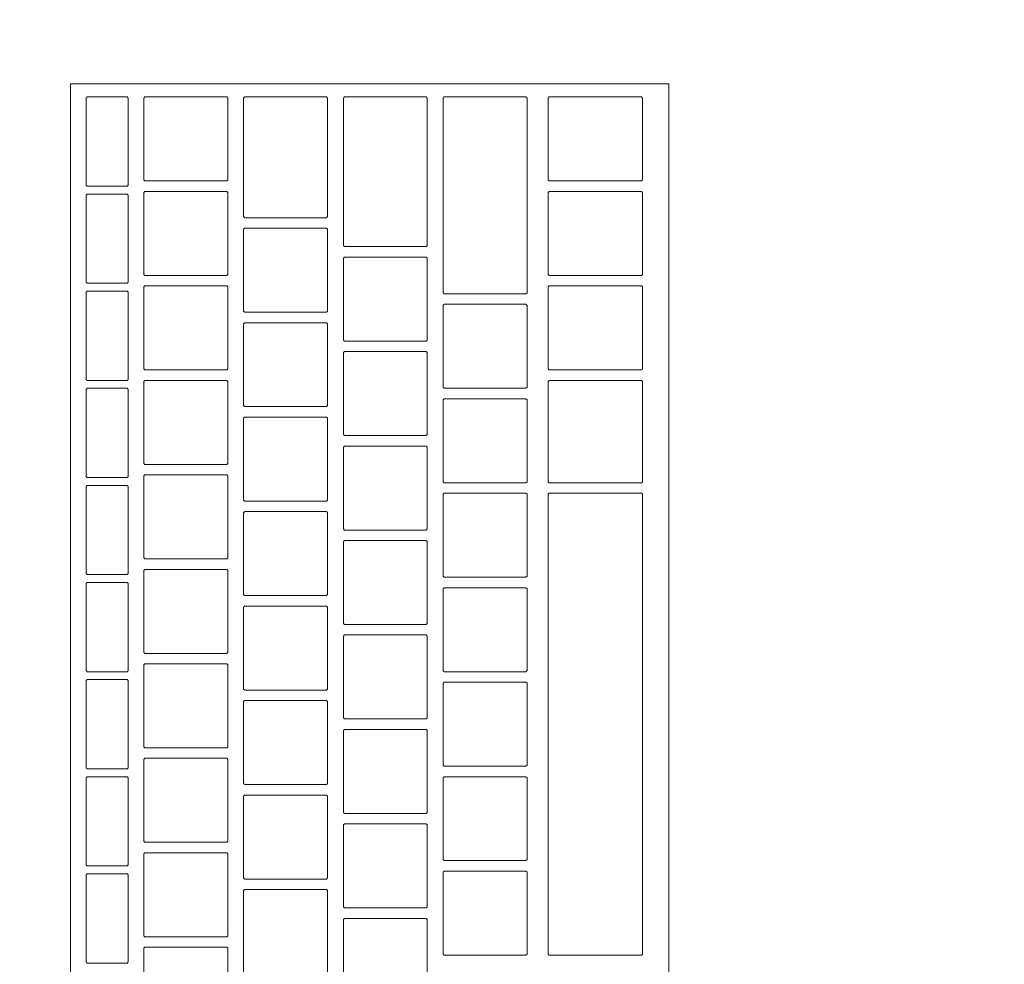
# Model space of a CAD drawing. Header units: metres. Extents: x -4 to 100, y -11 to 17.
# Tile 601 of 656: x 54.98 to 55.168, y 1.705 to 1.885. Entities that reach past the tile are written whole.
import ezdxf

# ---------------------------------------------------------------- set-up
doc = ezdxf.new("R2010")
doc.units = ezdxf.units.M
doc.header["$MEASUREMENT"] = 0
doc.linetypes.add('Wipeout_Contour', pattern=[1, 0, -1])
doc.layers.add('152 - Bemaßung_ Beschriftung.Ausbau', color=7, linetype='Continuous')
doc.layers.add('701 - Einrichtung.Möbel', color=7, linetype='Continuous')
doc.styles.add('ERSTELLTER_STIL_2', font='txt')
doc.dimstyles.new('ERSTELLTER_STIL__5', dxfattribs={"dimtxt": 0.1, "dimasz": 0.0532, "dimexe": 0.18, "dimexo": 0.0625, "dimgap": 0, "dimtad": 1, "dimtih": 1, "dimtoh": 1, "dimzin": 0, "dimdsep": 46, "dimtxsty": 'ERSTELLTER_STIL_2', "dimblk": 'ARROWHEAD_2', "dimblk1": 'ARROWHEAD_2', "dimblk2": 'ARROWHEAD_2', "dimcen": 0.09, "dimse1": 1, "dimse2": 1, "dimclrd": 7, "dimclre": 7, "dimclrt": 7, "dimazin": 0, "dimtfac": 1, "dimtdec": 4, "dimtmove": 0, "dimatfit": 3, "dimfxl": 1, "dimtolj": 1, "dimtzin": 0, "dimarcsym": 0})

# ---------------------------------------------------------------- blocks, each defined once
blk = doc.blocks.new('*D512')
at = {"layer": '152 - Bemaßung_ Beschriftung.Ausbau', "color": 7, "linetype": 'Continuous', "lineweight": 5}
for p, q in [((58.06, -4.6125), (58.06, -4.5075)), ((54.6202, -4.525), (54.57978, -4.595)), ((58.08021, -4.525), (58.03979, -4.595)), ((54.59999, -4.56), (58.06, -4.56)), ((58.06, -4.56), (58.195, -4.56))]:
    blk.add_line(p, q, dxfattribs=at)
at = {"layer": '152 - Bemaßung_ Beschriftung.Ausbau', "color": 7, "lineweight": 5, "char_height": 0.1, "attachment_point": 7, "style": 'ERSTELLTER_STIL_2'}
for s, insert in [('\\A1;{\\pql;\\fArial|b0|i0|c0|p38;13\\fArial|b0|i0|c0|p38;\\A1{\\H.66x;\\S5^  ;}}', (57.83791, -4.54171)), ('\\A1;{\\pql;\\fArial|b0|i0|c0|p38;3,46}', (56.09604, -4.54))]:
    blk.add_mtext(s, dxfattribs=dict(at, insert=insert))
blk = doc.blocks.new('ARROWHEAD_2')
at = {"color": 0, "linetype": 'Continuous', "lineweight": 0}
for p, q in [((-0.3781, -0.655), (0.3781, 0.655)), ((0, 0), (-1, 0))]:
    blk.add_line(p, q, dxfattribs=at)

msp = doc.modelspace()

# ---------------------------------------------------------------- wipeouts: each hides what was drawn before it
at = {"color": 254, "linetype": 'Wipeout_Contour', "lineweight": 0, "ltscale": 334.164431}
msp.add_wipeout([(54.59999, 3.00998), (54.59999, 1.00998), (55.39999, 1.00998), (55.39999, 2.20998), (56.79999, 2.20998), (56.79999, 3.00998)], dxfattribs=at).dxf.layer = '701 - Einrichtung.Möbel'

# ---------------------------------------------------------------- next in the draw order: wipeouts: each hides what was drawn before it
at = {"color": 254, "linetype": 'Wipeout_Contour', "lineweight": 0, "ltscale": 220.307327}
msp.add_wipeout([(55.1039, 1.87312), (54.9899, 1.87312), (54.9899, 1.61112), (55.1039, 1.61112)], dxfattribs=at).dxf.layer = '701 - Einrichtung.Möbel'

# ---------------------------------------------------------------- next in the draw order: linework, layer by layer
at = {"layer": '701 - Einrichtung.Möbel', "color": 7, "linetype": 'Continuous', "lineweight": 5, "flags": 128}
msp.add_lwpolyline([(55.1039, 1.87312), (55.1039, 1.61112), (54.9899, 1.61112), (54.9899, 1.87312)], close=True, dxfattribs=at)

# ---------------------------------------------------------------- next in the draw order: wipeouts: each hides what was drawn before it
at = {"color": 254, "linetype": 'Wipeout_Contour', "lineweight": 0, "ltscale": 494.778147}
msp.add_wipeout([(55.0009, 1.86212), (55.0009, 1.87042), (55.0007, 1.87062), (54.9931, 1.87062), (54.9929, 1.87042), (54.9929, 1.85382), (54.9931, 1.85362), (55.0007, 1.85362), (55.0009, 1.85382)], dxfattribs=at).dxf.layer = '701 - Einrichtung.Möbel'
at = {"color": 254, "linetype": 'Wipeout_Contour', "lineweight": 0, "ltscale": 494.917162}
msp.add_wipeout([(55.0199, 1.86262), (55.0199, 1.87042), (55.0197, 1.87062), (55.0041, 1.87062), (55.0039, 1.87042), (55.0039, 1.85482), (55.0041, 1.85462), (55.0197, 1.85462), (55.0199, 1.85482)], dxfattribs=at).dxf.layer = '701 - Einrichtung.Möbel'
at = {"color": 254, "linetype": 'Wipeout_Contour', "lineweight": 0, "ltscale": 495.087287}
msp.add_wipeout([(55.0389, 1.85912), (55.0389, 1.87042), (55.0387, 1.87062), (55.0231, 1.87062), (55.0229, 1.87042), (55.0229, 1.84782), (55.0231, 1.84762), (55.0387, 1.84762), (55.0389, 1.84782)], dxfattribs=at).dxf.layer = '701 - Einrichtung.Möbel'
at = {"color": 254, "linetype": 'Wipeout_Contour', "lineweight": 0, "ltscale": 495.257534}
msp.add_wipeout([(55.0579, 1.85637), (55.0579, 1.87042), (55.0577, 1.87062), (55.0421, 1.87062), (55.0419, 1.87042), (55.0419, 1.84232), (55.0421, 1.84212), (55.0577, 1.84212), (55.0579, 1.84232)], dxfattribs=at).dxf.layer = '701 - Einrichtung.Möbel'
at = {"color": 254, "linetype": 'Wipeout_Contour', "lineweight": 0, "ltscale": 495.427336}
msp.add_wipeout([(55.0769, 1.85187), (55.0769, 1.87042), (55.0767, 1.87062), (55.0611, 1.87062), (55.0609, 1.87042), (55.0609, 1.83332), (55.0611, 1.83312), (55.0767, 1.83312), (55.0769, 1.83332)], dxfattribs=at).dxf.layer = '701 - Einrichtung.Möbel'
at = {"color": 254, "linetype": 'Wipeout_Contour', "lineweight": 0, "ltscale": 495.619732}
msp.add_wipeout([(55.0989, 1.86262), (55.0989, 1.87042), (55.0987, 1.87062), (55.0811, 1.87062), (55.0809, 1.87042), (55.0809, 1.85482), (55.0811, 1.85462), (55.0987, 1.85462), (55.0989, 1.85482)], dxfattribs=at).dxf.layer = '701 - Einrichtung.Möbel'
at = {"color": 254, "linetype": 'Wipeout_Contour', "lineweight": 0, "ltscale": 494.772536}
msp.add_wipeout([(55.0009, 1.84362), (55.0009, 1.85192), (55.0007, 1.85212), (54.9931, 1.85212), (54.9929, 1.85192), (54.9929, 1.83532), (54.9931, 1.83512), (55.0007, 1.83512), (55.0009, 1.83532)], dxfattribs=at).dxf.layer = '701 - Einrichtung.Möbel'
at = {"color": 254, "linetype": 'Wipeout_Contour', "lineweight": 0, "ltscale": 494.911701}
msp.add_wipeout([(55.0199, 1.84462), (55.0199, 1.85242), (55.0197, 1.85262), (55.0041, 1.85262), (55.0039, 1.85242), (55.0039, 1.83682), (55.0041, 1.83662), (55.0197, 1.83662), (55.0199, 1.83682)], dxfattribs=at).dxf.layer = '701 - Einrichtung.Möbel'
at = {"color": 254, "linetype": 'Wipeout_Contour', "lineweight": 0, "ltscale": 495.614279}
msp.add_wipeout([(55.0989, 1.84462), (55.0989, 1.85242), (55.0987, 1.85262), (55.0811, 1.85262), (55.0809, 1.85242), (55.0809, 1.83682), (55.0811, 1.83662), (55.0987, 1.83662), (55.0989, 1.83682)], dxfattribs=at).dxf.layer = '701 - Einrichtung.Möbel'
at = {"color": 254, "linetype": 'Wipeout_Contour', "lineweight": 0, "ltscale": 495.08049}
msp.add_wipeout([(55.0389, 1.83762), (55.0389, 1.84542), (55.0387, 1.84562), (55.0231, 1.84562), (55.0229, 1.84542), (55.0229, 1.82982), (55.0231, 1.82962), (55.0387, 1.82962), (55.0389, 1.82982)], dxfattribs=at).dxf.layer = '701 - Einrichtung.Möbel'
at = {"color": 254, "linetype": 'Wipeout_Contour', "lineweight": 0, "ltscale": 495.249738}
msp.add_wipeout([(55.0579, 1.83212), (55.0579, 1.83992), (55.0577, 1.84012), (55.0421, 1.84012), (55.0419, 1.83992), (55.0419, 1.82432), (55.0421, 1.82412), (55.0577, 1.82412), (55.0579, 1.82432)], dxfattribs=at).dxf.layer = '701 - Einrichtung.Möbel'
at = {"color": 254, "linetype": 'Wipeout_Contour', "lineweight": 0, "ltscale": 494.76698}
msp.add_wipeout([(55.0009, 1.82512), (55.0009, 1.83342), (55.0007, 1.83362), (54.9931, 1.83362), (54.9929, 1.83342), (54.9929, 1.81682), (54.9931, 1.81662), (55.0007, 1.81662), (55.0009, 1.81682)], dxfattribs=at).dxf.layer = '701 - Einrichtung.Möbel'
at = {"color": 254, "linetype": 'Wipeout_Contour', "lineweight": 0, "ltscale": 494.906294}
msp.add_wipeout([(55.0199, 1.82662), (55.0199, 1.83442), (55.0197, 1.83462), (55.0041, 1.83462), (55.0039, 1.83442), (55.0039, 1.81882), (55.0041, 1.81862), (55.0197, 1.81862), (55.0199, 1.81882)], dxfattribs=at).dxf.layer = '701 - Einrichtung.Möbel'
at = {"color": 254, "linetype": 'Wipeout_Contour', "lineweight": 0, "ltscale": 495.608879}
msp.add_wipeout([(55.0989, 1.82662), (55.0989, 1.83442), (55.0987, 1.83462), (55.0811, 1.83462), (55.0809, 1.83442), (55.0809, 1.81882), (55.0811, 1.81862), (55.0987, 1.81862), (55.0989, 1.81882)], dxfattribs=at).dxf.layer = '701 - Einrichtung.Möbel'
at = {"color": 254, "linetype": 'Wipeout_Contour', "lineweight": 0, "ltscale": 495.417948}
msp.add_wipeout([(55.0769, 1.82312), (55.0769, 1.83092), (55.0767, 1.83112), (55.0611, 1.83112), (55.0609, 1.83092), (55.0609, 1.81532), (55.0611, 1.81512), (55.0767, 1.81512), (55.0769, 1.81532)], dxfattribs=at).dxf.layer = '701 - Einrichtung.Möbel'
at = {"color": 254, "linetype": 'Wipeout_Contour', "lineweight": 0, "ltscale": 495.075105}
msp.add_wipeout([(55.0389, 1.81962), (55.0389, 1.82742), (55.0387, 1.82762), (55.0231, 1.82762), (55.0229, 1.82742), (55.0229, 1.81182), (55.0231, 1.81162), (55.0387, 1.81162), (55.0389, 1.81182)], dxfattribs=at).dxf.layer = '701 - Einrichtung.Möbel'
at = {"color": 254, "linetype": 'Wipeout_Contour', "lineweight": 0, "ltscale": 495.244371}
msp.add_wipeout([(55.0579, 1.81412), (55.0579, 1.82192), (55.0577, 1.82212), (55.0421, 1.82212), (55.0419, 1.82192), (55.0419, 1.80632), (55.0421, 1.80612), (55.0577, 1.80612), (55.0579, 1.80632)], dxfattribs=at).dxf.layer = '701 - Einrichtung.Möbel'
at = {"color": 254, "linetype": 'Wipeout_Contour', "lineweight": 0, "ltscale": 494.900939}
msp.add_wipeout([(55.0199, 1.80862), (55.0199, 1.81642), (55.0197, 1.81662), (55.0041, 1.81662), (55.0039, 1.81642), (55.0039, 1.80082), (55.0041, 1.80062), (55.0197, 1.80062), (55.0199, 1.80082)], dxfattribs=at).dxf.layer = '701 - Einrichtung.Möbel'
at = {"color": 254, "linetype": 'Wipeout_Contour', "lineweight": 0, "ltscale": 495.603174}
msp.add_wipeout([(55.0989, 1.80687), (55.0989, 1.81642), (55.0987, 1.81662), (55.0811, 1.81662), (55.0809, 1.81642), (55.0809, 1.79732), (55.0811, 1.79712), (55.0987, 1.79712), (55.0989, 1.79732)], dxfattribs=at).dxf.layer = '701 - Einrichtung.Möbel'
at = {"color": 254, "linetype": 'Wipeout_Contour', "lineweight": 0, "ltscale": 494.761481}
msp.add_wipeout([(55.0009, 1.80662), (55.0009, 1.81492), (55.0007, 1.81512), (54.9931, 1.81512), (54.9929, 1.81492), (54.9929, 1.79832), (54.9931, 1.79812), (55.0007, 1.79812), (55.0009, 1.79832)], dxfattribs=at).dxf.layer = '701 - Einrichtung.Möbel'
at = {"color": 254, "linetype": 'Wipeout_Contour', "lineweight": 0, "ltscale": 495.412609}
msp.add_wipeout([(55.0769, 1.80512), (55.0769, 1.81292), (55.0767, 1.81312), (55.0611, 1.81312), (55.0609, 1.81292), (55.0609, 1.79732), (55.0611, 1.79712), (55.0767, 1.79712), (55.0769, 1.79732)], dxfattribs=at).dxf.layer = '701 - Einrichtung.Möbel'
at = {"color": 254, "linetype": 'Wipeout_Contour', "lineweight": 0, "ltscale": 495.069773}
msp.add_wipeout([(55.0389, 1.80162), (55.0389, 1.80942), (55.0387, 1.80962), (55.0231, 1.80962), (55.0229, 1.80942), (55.0229, 1.79382), (55.0231, 1.79362), (55.0387, 1.79362), (55.0389, 1.79382)], dxfattribs=at).dxf.layer = '701 - Einrichtung.Möbel'
at = {"color": 254, "linetype": 'Wipeout_Contour', "lineweight": 0, "ltscale": 495.239057}
msp.add_wipeout([(55.0579, 1.79612), (55.0579, 1.80392), (55.0577, 1.80412), (55.0421, 1.80412), (55.0419, 1.80392), (55.0419, 1.78832), (55.0421, 1.78812), (55.0577, 1.78812), (55.0579, 1.78832)], dxfattribs=at).dxf.layer = '701 - Einrichtung.Möbel'
at = {"color": 254, "linetype": 'Wipeout_Contour', "lineweight": 0, "ltscale": 494.895637}
msp.add_wipeout([(55.0199, 1.79062), (55.0199, 1.79842), (55.0197, 1.79862), (55.0041, 1.79862), (55.0039, 1.79842), (55.0039, 1.78282), (55.0041, 1.78262), (55.0197, 1.78262), (55.0199, 1.78282)], dxfattribs=at).dxf.layer = '701 - Einrichtung.Möbel'
at = {"color": 254, "linetype": 'Wipeout_Contour', "lineweight": 0, "ltscale": 494.756037}
msp.add_wipeout([(55.0009, 1.78812), (55.0009, 1.79642), (55.0007, 1.79662), (54.9931, 1.79662), (54.9929, 1.79642), (54.9929, 1.77982), (54.9931, 1.77962), (55.0007, 1.77962), (55.0009, 1.77982)], dxfattribs=at).dxf.layer = '701 - Einrichtung.Möbel'
at = {"color": 254, "linetype": 'Wipeout_Contour', "lineweight": 0, "ltscale": 495.407323}
msp.add_wipeout([(55.0769, 1.78712), (55.0769, 1.79492), (55.0767, 1.79512), (55.0611, 1.79512), (55.0609, 1.79492), (55.0609, 1.77932), (55.0611, 1.77912), (55.0767, 1.77912), (55.0769, 1.77932)], dxfattribs=at).dxf.layer = '701 - Einrichtung.Möbel'
at = {"color": 254, "linetype": 'Wipeout_Contour', "lineweight": 0, "ltscale": 495.588899}
msp.add_wipeout([(55.0989, 1.75112), (55.0989, 1.79492), (55.0987, 1.79512), (55.0811, 1.79512), (55.0809, 1.79492), (55.0809, 1.70732), (55.0811, 1.70712), (55.0987, 1.70712), (55.0989, 1.70732)], dxfattribs=at).dxf.layer = '701 - Einrichtung.Möbel'
at = {"color": 254, "linetype": 'Wipeout_Contour', "lineweight": 0, "ltscale": 495.064494}
msp.add_wipeout([(55.0389, 1.78362), (55.0389, 1.79142), (55.0387, 1.79162), (55.0231, 1.79162), (55.0229, 1.79142), (55.0229, 1.77582), (55.0231, 1.77562), (55.0387, 1.77562), (55.0389, 1.77582)], dxfattribs=at).dxf.layer = '701 - Einrichtung.Möbel'
at = {"color": 254, "linetype": 'Wipeout_Contour', "lineweight": 0, "ltscale": 495.233796}
msp.add_wipeout([(55.0579, 1.77812), (55.0579, 1.78592), (55.0577, 1.78612), (55.0421, 1.78612), (55.0419, 1.78592), (55.0419, 1.77032), (55.0421, 1.77012), (55.0577, 1.77012), (55.0579, 1.77032)], dxfattribs=at).dxf.layer = '701 - Einrichtung.Möbel'
at = {"color": 254, "linetype": 'Wipeout_Contour', "lineweight": 0, "ltscale": 494.890389}
msp.add_wipeout([(55.0199, 1.77262), (55.0199, 1.78042), (55.0197, 1.78062), (55.0041, 1.78062), (55.0039, 1.78042), (55.0039, 1.76482), (55.0041, 1.76462), (55.0197, 1.76462), (55.0199, 1.76482)], dxfattribs=at).dxf.layer = '701 - Einrichtung.Möbel'
at = {"color": 254, "linetype": 'Wipeout_Contour', "lineweight": 0, "ltscale": 494.750649}
msp.add_wipeout([(55.0009, 1.76962), (55.0009, 1.77792), (55.0007, 1.77812), (54.9931, 1.77812), (54.9929, 1.77792), (54.9929, 1.76132), (54.9931, 1.76112), (55.0007, 1.76112), (55.0009, 1.76132)], dxfattribs=at).dxf.layer = '701 - Einrichtung.Möbel'
at = {"color": 254, "linetype": 'Wipeout_Contour', "lineweight": 0, "ltscale": 495.40209}
msp.add_wipeout([(55.0769, 1.76912), (55.0769, 1.77692), (55.0767, 1.77712), (55.0611, 1.77712), (55.0609, 1.77692), (55.0609, 1.76132), (55.0611, 1.76112), (55.0767, 1.76112), (55.0769, 1.76132)], dxfattribs=at).dxf.layer = '701 - Einrichtung.Möbel'
at = {"color": 254, "linetype": 'Wipeout_Contour', "lineweight": 0, "ltscale": 495.059267}
msp.add_wipeout([(55.0389, 1.76562), (55.0389, 1.77342), (55.0387, 1.77362), (55.0231, 1.77362), (55.0229, 1.77342), (55.0229, 1.75782), (55.0231, 1.75762), (55.0387, 1.75762), (55.0389, 1.75782)], dxfattribs=at).dxf.layer = '701 - Einrichtung.Möbel'
at = {"color": 254, "linetype": 'Wipeout_Contour', "lineweight": 0, "ltscale": 495.228587}
msp.add_wipeout([(55.0579, 1.76012), (55.0579, 1.76792), (55.0577, 1.76812), (55.0421, 1.76812), (55.0419, 1.76792), (55.0419, 1.75232), (55.0421, 1.75212), (55.0577, 1.75212), (55.0579, 1.75232)], dxfattribs=at).dxf.layer = '701 - Einrichtung.Möbel'
at = {"color": 254, "linetype": 'Wipeout_Contour', "lineweight": 0, "ltscale": 494.885193}
msp.add_wipeout([(55.0199, 1.75462), (55.0199, 1.76242), (55.0197, 1.76262), (55.0041, 1.76262), (55.0039, 1.76242), (55.0039, 1.74682), (55.0041, 1.74662), (55.0197, 1.74662), (55.0199, 1.74682)], dxfattribs=at).dxf.layer = '701 - Einrichtung.Möbel'
at = {"color": 254, "linetype": 'Wipeout_Contour', "lineweight": 0, "ltscale": 494.745317}
msp.add_wipeout([(55.0009, 1.75112), (55.0009, 1.75942), (55.0007, 1.75962), (54.9931, 1.75962), (54.9929, 1.75942), (54.9929, 1.74282), (54.9931, 1.74262), (55.0007, 1.74262), (55.0009, 1.74282)], dxfattribs=at).dxf.layer = '701 - Einrichtung.Möbel'
at = {"color": 254, "linetype": 'Wipeout_Contour', "lineweight": 0, "ltscale": 495.39691}
msp.add_wipeout([(55.0769, 1.75112), (55.0769, 1.75892), (55.0767, 1.75912), (55.0611, 1.75912), (55.0609, 1.75892), (55.0609, 1.74332), (55.0611, 1.74312), (55.0767, 1.74312), (55.0769, 1.74332)], dxfattribs=at).dxf.layer = '701 - Einrichtung.Möbel'
at = {"color": 254, "linetype": 'Wipeout_Contour', "lineweight": 0, "ltscale": 495.054094}
msp.add_wipeout([(55.0389, 1.74762), (55.0389, 1.75542), (55.0387, 1.75562), (55.0231, 1.75562), (55.0229, 1.75542), (55.0229, 1.73982), (55.0231, 1.73962), (55.0387, 1.73962), (55.0389, 1.73982)], dxfattribs=at).dxf.layer = '701 - Einrichtung.Möbel'
at = {"color": 254, "linetype": 'Wipeout_Contour', "lineweight": 0, "ltscale": 495.223432}
msp.add_wipeout([(55.0579, 1.74212), (55.0579, 1.74992), (55.0577, 1.75012), (55.0421, 1.75012), (55.0419, 1.74992), (55.0419, 1.73432), (55.0421, 1.73412), (55.0577, 1.73412), (55.0579, 1.73432)], dxfattribs=at).dxf.layer = '701 - Einrichtung.Möbel'
at = {"color": 254, "linetype": 'Wipeout_Contour', "lineweight": 0, "ltscale": 494.88005}
msp.add_wipeout([(55.0199, 1.73662), (55.0199, 1.74442), (55.0197, 1.74462), (55.0041, 1.74462), (55.0039, 1.74442), (55.0039, 1.72882), (55.0041, 1.72862), (55.0197, 1.72862), (55.0199, 1.72882)], dxfattribs=at).dxf.layer = '701 - Einrichtung.Möbel'
at = {"color": 254, "linetype": 'Wipeout_Contour', "lineweight": 0, "ltscale": 494.740042}
msp.add_wipeout([(55.0009, 1.73262), (55.0009, 1.74092), (55.0007, 1.74112), (54.9931, 1.74112), (54.9929, 1.74092), (54.9929, 1.72432), (54.9931, 1.72412), (55.0007, 1.72412), (55.0009, 1.72432)], dxfattribs=at).dxf.layer = '701 - Einrichtung.Möbel'
at = {"color": 254, "linetype": 'Wipeout_Contour', "lineweight": 0, "ltscale": 495.391783}
msp.add_wipeout([(55.0769, 1.73312), (55.0769, 1.74092), (55.0767, 1.74112), (55.0611, 1.74112), (55.0609, 1.74092), (55.0609, 1.72532), (55.0611, 1.72512), (55.0767, 1.72512), (55.0769, 1.72532)], dxfattribs=at).dxf.layer = '701 - Einrichtung.Möbel'
at = {"color": 254, "linetype": 'Wipeout_Contour', "lineweight": 0, "ltscale": 495.048974}
msp.add_wipeout([(55.0389, 1.72962), (55.0389, 1.73742), (55.0387, 1.73762), (55.0231, 1.73762), (55.0229, 1.73742), (55.0229, 1.72182), (55.0231, 1.72162), (55.0387, 1.72162), (55.0389, 1.72182)], dxfattribs=at).dxf.layer = '701 - Einrichtung.Möbel'
at = {"color": 254, "linetype": 'Wipeout_Contour', "lineweight": 0, "ltscale": 495.21833}
msp.add_wipeout([(55.0579, 1.72412), (55.0579, 1.73192), (55.0577, 1.73212), (55.0421, 1.73212), (55.0419, 1.73192), (55.0419, 1.71632), (55.0421, 1.71612), (55.0577, 1.71612), (55.0579, 1.71632)], dxfattribs=at).dxf.layer = '701 - Einrichtung.Möbel'
at = {"color": 254, "linetype": 'Wipeout_Contour', "lineweight": 0, "ltscale": 494.874961}
msp.add_wipeout([(55.0199, 1.71862), (55.0199, 1.72642), (55.0197, 1.72662), (55.0041, 1.72662), (55.0039, 1.72642), (55.0039, 1.71082), (55.0041, 1.71062), (55.0197, 1.71062), (55.0199, 1.71082)], dxfattribs=at).dxf.layer = '701 - Einrichtung.Möbel'
at = {"color": 254, "linetype": 'Wipeout_Contour', "lineweight": 0, "ltscale": 494.734822}
msp.add_wipeout([(55.0009, 1.71412), (55.0009, 1.72242), (55.0007, 1.72262), (54.9931, 1.72262), (54.9929, 1.72242), (54.9929, 1.70582), (54.9931, 1.70562), (55.0007, 1.70562), (55.0009, 1.70582)], dxfattribs=at).dxf.layer = '701 - Einrichtung.Möbel'
at = {"color": 254, "linetype": 'Wipeout_Contour', "lineweight": 0, "ltscale": 495.386709}
msp.add_wipeout([(55.0769, 1.71512), (55.0769, 1.72292), (55.0767, 1.72312), (55.0611, 1.72312), (55.0609, 1.72292), (55.0609, 1.70732), (55.0611, 1.70712), (55.0767, 1.70712), (55.0769, 1.70732)], dxfattribs=at).dxf.layer = '701 - Einrichtung.Möbel'
at = {"color": 254, "linetype": 'Wipeout_Contour', "lineweight": 0, "ltscale": 495.043906}
msp.add_wipeout([(55.0389, 1.71162), (55.0389, 1.71942), (55.0387, 1.71962), (55.0231, 1.71962), (55.0229, 1.71942), (55.0229, 1.70382), (55.0231, 1.70362), (55.0387, 1.70362), (55.0389, 1.70382)], dxfattribs=at).dxf.layer = '701 - Einrichtung.Möbel'
at = {"color": 254, "linetype": 'Wipeout_Contour', "lineweight": 0, "ltscale": 495.21328}
msp.add_wipeout([(55.0579, 1.70612), (55.0579, 1.71392), (55.0577, 1.71412), (55.0421, 1.71412), (55.0419, 1.71392), (55.0419, 1.69832), (55.0421, 1.69812), (55.0577, 1.69812), (55.0579, 1.69832)], dxfattribs=at).dxf.layer = '701 - Einrichtung.Möbel'
at = {"color": 254, "linetype": 'Wipeout_Contour', "lineweight": 0, "ltscale": 494.869924}
msp.add_wipeout([(55.0199, 1.70062), (55.0199, 1.70842), (55.0197, 1.70862), (55.0041, 1.70862), (55.0039, 1.70842), (55.0039, 1.69282), (55.0041, 1.69262), (55.0197, 1.69262), (55.0199, 1.69282)], dxfattribs=at).dxf.layer = '701 - Einrichtung.Möbel'

# ---------------------------------------------------------------- next in the draw order: linework, layer by layer
at = {"layer": '701 - Einrichtung.Möbel', "color": 7, "linetype": 'Continuous', "lineweight": 5, "flags": 128}
for points in [[(55.0009, 1.86212), (55.0009, 1.85382), (55.0007, 1.85362), (54.9931, 1.85362), (54.9929, 1.85382), (54.9929, 1.87042), (54.9931, 1.87062), (55.0007, 1.87062), (55.0009, 1.87042)], [(55.0199, 1.86262), (55.0199, 1.85482), (55.0197, 1.85462), (55.0041, 1.85462), (55.0039, 1.85482), (55.0039, 1.87042), (55.0041, 1.87062), (55.0197, 1.87062), (55.0199, 1.87042)], [(55.0389, 1.85912), (55.0389, 1.84782), (55.0387, 1.84762), (55.0231, 1.84762), (55.0229, 1.84782), (55.0229, 1.87042), (55.0231, 1.87062), (55.0387, 1.87062), (55.0389, 1.87042)], [(55.0579, 1.85637), (55.0579, 1.84232), (55.0577, 1.84212), (55.0421, 1.84212), (55.0419, 1.84232), (55.0419, 1.87042), (55.0421, 1.87062), (55.0577, 1.87062), (55.0579, 1.87042)], [(55.0769, 1.85187), (55.0769, 1.83332), (55.0767, 1.83312), (55.0611, 1.83312), (55.0609, 1.83332), (55.0609, 1.87042), (55.0611, 1.87062), (55.0767, 1.87062), (55.0769, 1.87042)], [(55.0989, 1.86262), (55.0989, 1.85482), (55.0987, 1.85462), (55.0811, 1.85462), (55.0809, 1.85482), (55.0809, 1.87042), (55.0811, 1.87062), (55.0987, 1.87062), (55.0989, 1.87042)], [(55.0009, 1.84362), (55.0009, 1.83532), (55.0007, 1.83512), (54.9931, 1.83512), (54.9929, 1.83532), (54.9929, 1.85192), (54.9931, 1.85212), (55.0007, 1.85212), (55.0009, 1.85192)], [(55.0199, 1.84462), (55.0199, 1.83682), (55.0197, 1.83662), (55.0041, 1.83662), (55.0039, 1.83682), (55.0039, 1.85242), (55.0041, 1.85262), (55.0197, 1.85262), (55.0199, 1.85242)], [(55.0989, 1.84462), (55.0989, 1.83682), (55.0987, 1.83662), (55.0811, 1.83662), (55.0809, 1.83682), (55.0809, 1.85242), (55.0811, 1.85262), (55.0987, 1.85262), (55.0989, 1.85242)], [(55.0389, 1.83762), (55.0389, 1.82982), (55.0387, 1.82962), (55.0231, 1.82962), (55.0229, 1.82982), (55.0229, 1.84542), (55.0231, 1.84562), (55.0387, 1.84562), (55.0389, 1.84542)], [(55.0579, 1.83212), (55.0579, 1.82432), (55.0577, 1.82412), (55.0421, 1.82412), (55.0419, 1.82432), (55.0419, 1.83992), (55.0421, 1.84012), (55.0577, 1.84012), (55.0579, 1.83992)], [(55.0009, 1.82512), (55.0009, 1.81682), (55.0007, 1.81662), (54.9931, 1.81662), (54.9929, 1.81682), (54.9929, 1.83342), (54.9931, 1.83362), (55.0007, 1.83362), (55.0009, 1.83342)], [(55.0199, 1.82662), (55.0199, 1.81882), (55.0197, 1.81862), (55.0041, 1.81862), (55.0039, 1.81882), (55.0039, 1.83442), (55.0041, 1.83462), (55.0197, 1.83462), (55.0199, 1.83442)], [(55.0989, 1.82662), (55.0989, 1.81882), (55.0987, 1.81862), (55.0811, 1.81862), (55.0809, 1.81882), (55.0809, 1.83442), (55.0811, 1.83462), (55.0987, 1.83462), (55.0989, 1.83442)], [(55.0769, 1.82312), (55.0769, 1.81532), (55.0767, 1.81512), (55.0611, 1.81512), (55.0609, 1.81532), (55.0609, 1.83092), (55.0611, 1.83112), (55.0767, 1.83112), (55.0769, 1.83092)], [(55.0389, 1.81962), (55.0389, 1.81182), (55.0387, 1.81162), (55.0231, 1.81162), (55.0229, 1.81182), (55.0229, 1.82742), (55.0231, 1.82762), (55.0387, 1.82762), (55.0389, 1.82742)], [(55.0579, 1.81412), (55.0579, 1.80632), (55.0577, 1.80612), (55.0421, 1.80612), (55.0419, 1.80632), (55.0419, 1.82192), (55.0421, 1.82212), (55.0577, 1.82212), (55.0579, 1.82192)], [(55.0199, 1.80862), (55.0199, 1.80082), (55.0197, 1.80062), (55.0041, 1.80062), (55.0039, 1.80082), (55.0039, 1.81642), (55.0041, 1.81662), (55.0197, 1.81662), (55.0199, 1.81642)], [(55.0989, 1.80687), (55.0989, 1.79732), (55.0987, 1.79712), (55.0811, 1.79712), (55.0809, 1.79732), (55.0809, 1.81642), (55.0811, 1.81662), (55.0987, 1.81662), (55.0989, 1.81642)], [(55.0009, 1.80662), (55.0009, 1.79832), (55.0007, 1.79812), (54.9931, 1.79812), (54.9929, 1.79832), (54.9929, 1.81492), (54.9931, 1.81512), (55.0007, 1.81512), (55.0009, 1.81492)], [(55.0769, 1.80512), (55.0769, 1.79732), (55.0767, 1.79712), (55.0611, 1.79712), (55.0609, 1.79732), (55.0609, 1.81292), (55.0611, 1.81312), (55.0767, 1.81312), (55.0769, 1.81292)], [(55.0389, 1.80162), (55.0389, 1.79382), (55.0387, 1.79362), (55.0231, 1.79362), (55.0229, 1.79382), (55.0229, 1.80942), (55.0231, 1.80962), (55.0387, 1.80962), (55.0389, 1.80942)], [(55.0579, 1.79612), (55.0579, 1.78832), (55.0577, 1.78812), (55.0421, 1.78812), (55.0419, 1.78832), (55.0419, 1.80392), (55.0421, 1.80412), (55.0577, 1.80412), (55.0579, 1.80392)], [(55.0199, 1.79062), (55.0199, 1.78282), (55.0197, 1.78262), (55.0041, 1.78262), (55.0039, 1.78282), (55.0039, 1.79842), (55.0041, 1.79862), (55.0197, 1.79862), (55.0199, 1.79842)], [(55.0009, 1.78812), (55.0009, 1.77982), (55.0007, 1.77962), (54.9931, 1.77962), (54.9929, 1.77982), (54.9929, 1.79642), (54.9931, 1.79662), (55.0007, 1.79662), (55.0009, 1.79642)], [(55.0769, 1.78712), (55.0769, 1.77932), (55.0767, 1.77912), (55.0611, 1.77912), (55.0609, 1.77932), (55.0609, 1.79492), (55.0611, 1.79512), (55.0767, 1.79512), (55.0769, 1.79492)], [(55.0989, 1.75112), (55.0989, 1.70732), (55.0987, 1.70712), (55.0811, 1.70712), (55.0809, 1.70732), (55.0809, 1.79492), (55.0811, 1.79512), (55.0987, 1.79512), (55.0989, 1.79492)], [(55.0389, 1.78362), (55.0389, 1.77582), (55.0387, 1.77562), (55.0231, 1.77562), (55.0229, 1.77582), (55.0229, 1.79142), (55.0231, 1.79162), (55.0387, 1.79162), (55.0389, 1.79142)], [(55.0579, 1.77812), (55.0579, 1.77032), (55.0577, 1.77012), (55.0421, 1.77012), (55.0419, 1.77032), (55.0419, 1.78592), (55.0421, 1.78612), (55.0577, 1.78612), (55.0579, 1.78592)], [(55.0199, 1.77262), (55.0199, 1.76482), (55.0197, 1.76462), (55.0041, 1.76462), (55.0039, 1.76482), (55.0039, 1.78042), (55.0041, 1.78062), (55.0197, 1.78062), (55.0199, 1.78042)], [(55.0009, 1.76962), (55.0009, 1.76132), (55.0007, 1.76112), (54.9931, 1.76112), (54.9929, 1.76132), (54.9929, 1.77792), (54.9931, 1.77812), (55.0007, 1.77812), (55.0009, 1.77792)], [(55.0769, 1.76912), (55.0769, 1.76132), (55.0767, 1.76112), (55.0611, 1.76112), (55.0609, 1.76132), (55.0609, 1.77692), (55.0611, 1.77712), (55.0767, 1.77712), (55.0769, 1.77692)], [(55.0389, 1.76562), (55.0389, 1.75782), (55.0387, 1.75762), (55.0231, 1.75762), (55.0229, 1.75782), (55.0229, 1.77342), (55.0231, 1.77362), (55.0387, 1.77362), (55.0389, 1.77342)], [(55.0579, 1.76012), (55.0579, 1.75232), (55.0577, 1.75212), (55.0421, 1.75212), (55.0419, 1.75232), (55.0419, 1.76792), (55.0421, 1.76812), (55.0577, 1.76812), (55.0579, 1.76792)], [(55.0199, 1.75462), (55.0199, 1.74682), (55.0197, 1.74662), (55.0041, 1.74662), (55.0039, 1.74682), (55.0039, 1.76242), (55.0041, 1.76262), (55.0197, 1.76262), (55.0199, 1.76242)], [(55.0009, 1.75112), (55.0009, 1.74282), (55.0007, 1.74262), (54.9931, 1.74262), (54.9929, 1.74282), (54.9929, 1.75942), (54.9931, 1.75962), (55.0007, 1.75962), (55.0009, 1.75942)], [(55.0769, 1.75112), (55.0769, 1.74332), (55.0767, 1.74312), (55.0611, 1.74312), (55.0609, 1.74332), (55.0609, 1.75892), (55.0611, 1.75912), (55.0767, 1.75912), (55.0769, 1.75892)], [(55.0389, 1.74762), (55.0389, 1.73982), (55.0387, 1.73962), (55.0231, 1.73962), (55.0229, 1.73982), (55.0229, 1.75542), (55.0231, 1.75562), (55.0387, 1.75562), (55.0389, 1.75542)], [(55.0579, 1.74212), (55.0579, 1.73432), (55.0577, 1.73412), (55.0421, 1.73412), (55.0419, 1.73432), (55.0419, 1.74992), (55.0421, 1.75012), (55.0577, 1.75012), (55.0579, 1.74992)], [(55.0199, 1.73662), (55.0199, 1.72882), (55.0197, 1.72862), (55.0041, 1.72862), (55.0039, 1.72882), (55.0039, 1.74442), (55.0041, 1.74462), (55.0197, 1.74462), (55.0199, 1.74442)], [(55.0009, 1.73262), (55.0009, 1.72432), (55.0007, 1.72412), (54.9931, 1.72412), (54.9929, 1.72432), (54.9929, 1.74092), (54.9931, 1.74112), (55.0007, 1.74112), (55.0009, 1.74092)], [(55.0769, 1.73312), (55.0769, 1.72532), (55.0767, 1.72512), (55.0611, 1.72512), (55.0609, 1.72532), (55.0609, 1.74092), (55.0611, 1.74112), (55.0767, 1.74112), (55.0769, 1.74092)], [(55.0389, 1.72962), (55.0389, 1.72182), (55.0387, 1.72162), (55.0231, 1.72162), (55.0229, 1.72182), (55.0229, 1.73742), (55.0231, 1.73762), (55.0387, 1.73762), (55.0389, 1.73742)], [(55.0579, 1.72412), (55.0579, 1.71632), (55.0577, 1.71612), (55.0421, 1.71612), (55.0419, 1.71632), (55.0419, 1.73192), (55.0421, 1.73212), (55.0577, 1.73212), (55.0579, 1.73192)], [(55.0199, 1.71862), (55.0199, 1.71082), (55.0197, 1.71062), (55.0041, 1.71062), (55.0039, 1.71082), (55.0039, 1.72642), (55.0041, 1.72662), (55.0197, 1.72662), (55.0199, 1.72642)], [(55.0009, 1.71412), (55.0009, 1.70582), (55.0007, 1.70562), (54.9931, 1.70562), (54.9929, 1.70582), (54.9929, 1.72242), (54.9931, 1.72262), (55.0007, 1.72262), (55.0009, 1.72242)], [(55.0769, 1.71512), (55.0769, 1.70732), (55.0767, 1.70712), (55.0611, 1.70712), (55.0609, 1.70732), (55.0609, 1.72292), (55.0611, 1.72312), (55.0767, 1.72312), (55.0769, 1.72292)], [(55.0389, 1.71162), (55.0389, 1.70382), (55.0387, 1.70362), (55.0231, 1.70362), (55.0229, 1.70382), (55.0229, 1.71942), (55.0231, 1.71962), (55.0387, 1.71962), (55.0389, 1.71942)], [(55.0579, 1.70612), (55.0579, 1.69832), (55.0577, 1.69812), (55.0421, 1.69812), (55.0419, 1.69832), (55.0419, 1.71392), (55.0421, 1.71412), (55.0577, 1.71412), (55.0579, 1.71392)], [(55.0199, 1.70062), (55.0199, 1.69282), (55.0197, 1.69262), (55.0041, 1.69262), (55.0039, 1.69282), (55.0039, 1.70842), (55.0041, 1.70862), (55.0197, 1.70862), (55.0199, 1.70842)]]:
    msp.add_lwpolyline(points, close=True, dxfattribs=at)

# ---------------------------------------------------------------- next in the draw order: dimensions: what is measured, and where the dimension line sits
at = {"layer": '152 - Bemaßung_ Beschriftung.Ausbau', "color": 7, "linetype": 'Continuous', "lineweight": 5}
dim = msp.add_linear_dim(base=(58.06, -4.56), p1=(54.59999, 0.69998), p2=(58.06, 3.25999), angle=0, dimstyle='ERSTELLTER_STIL__5', dxfattribs=at)
dim.commit()
dim.dimension.update_dxf_attribs({"geometry": '*D512', "text_midpoint": (56.22592, -4.49), "dimtype": 160})

doc.saveas('drawing.dxf')
